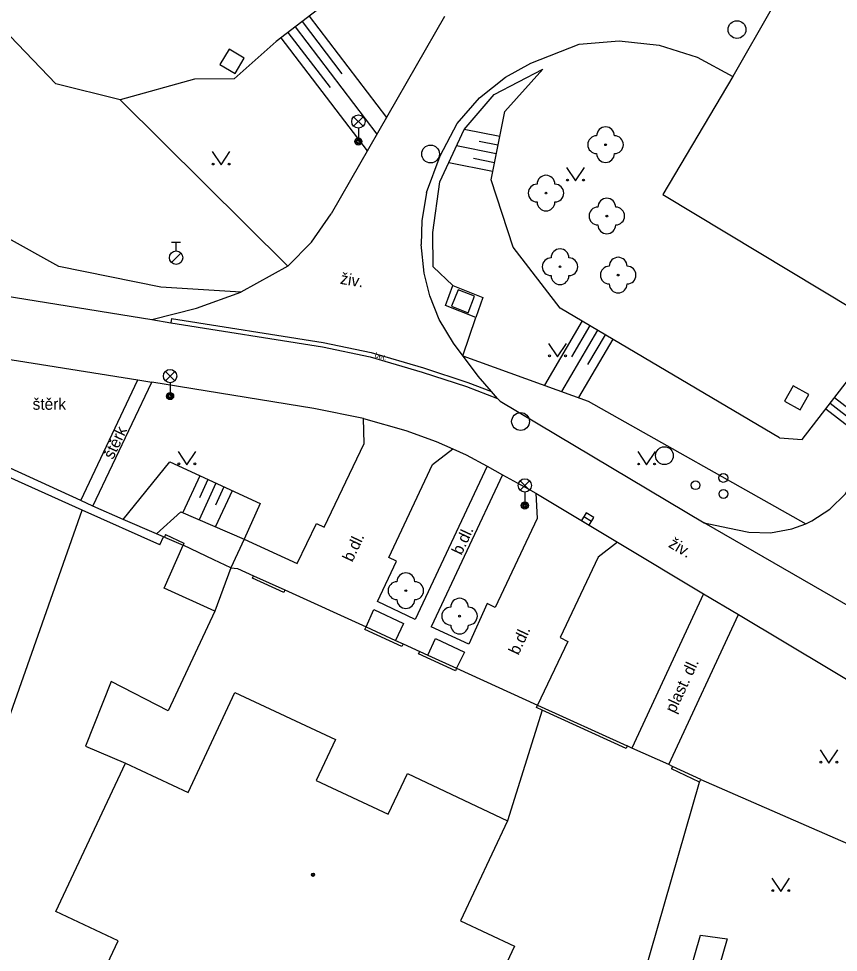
# Model space of a CAD drawing. Extents: x -600309 to -598967, y -1161267 to -1160292.
# Drawn here: x -600180.6 to -600134.5, y -1160958.5 to -1160906.1 of the extents above; entities that cross this region are included whole.
import ezdxf

# ---------------------------------------------------------------- set-up
doc = ezdxf.new("R2010")
doc.units = 0
for name, color, linetype in [('Level 10', 7, 'Continuous'), ('Level 11', 7, 'Continuous'), ('Level 14', 7, 'Continuous'), ('Level 15', 7, 'Continuous'), ('Level 21', 7, 'Continuous'), ('Level 22', 7, 'Continuous'), ('Level 26', 7, 'Continuous'), ('Level 27', 7, 'Continuous'), ('Level 28', 7, 'Continuous'), ('Level 33', 7, 'Continuous'), ('Level 36', 7, 'Continuous'), ('Level 39', 7, 'Continuous'), ('Level 40', 7, 'Continuous'), ('Level 5', 7, 'Continuous'), ('Level 7', 7, 'Continuous'), ('Level 8', 7, 'Continuous')]:
    doc.layers.add(name, color=color, linetype=linetype)

msp = doc.modelspace()

# ---------------------------------------------------------------- linework, layer by layer
at = {"layer": 'Level 10'}
for points in [[(-600156.7, -1160905.95), (-600163.07, -1160917.03)], [(-600149.13, -1160907.5), (-600146.88, -1160907.31), (-600144.63, -1160907.55), (-600142.48, -1160908.23), (-600140.49, -1160909.31)], [(-600151.84, -1160908.57), (-600149.13, -1160907.5)], [(-600155.98, -1160911.95), (-600154.73, -1160910.52), (-600153.27, -1160909.36), (-600151.84, -1160908.57)], [(-600157.7, -1160915.84), (-600156.94, -1160913.78), (-600155.98, -1160911.95)], [(-600157.7, -1160915.84), (-600157.97, -1160917.42)], [(-600164.17, -1160918.62), (-600163.07, -1160917.03)], [(-600157.97, -1160917.42), (-600158.01, -1160918.76)], [(-600164.17, -1160918.62), (-600165.5, -1160919.97), (-600168.15, -1160921.43)], [(-600156.99, -1160922.97), (-600157.52, -1160921.65), (-600157.84, -1160920.37), (-600158.01, -1160918.76)], [(-600192.11, -1160919.92), (-600173.16, -1160922.97)], [(-600170.64, -1160922.34), (-600168.15, -1160921.43)], [(-600173.16, -1160922.97), (-600170.64, -1160922.34)], [(-600154.05, -1160927.02), (-600154.8, -1160926.16), (-600156.2, -1160924.31), (-600156.99, -1160922.97)], [(-600188.68, -1160924.02), (-600173.95, -1160926.36)], [(-600173.95, -1160926.36), (-600173.16, -1160926.49)], [(-600164.05, -1160927.97), (-600173.16, -1160926.49)], [(-600153.57, -1160927.57), (-600153.71, -1160927.41), (-600154.05, -1160927.02)], [(-600153.57, -1160927.57), (-600142.09, -1160934.4)], [(-600161.25, -1160928.54), (-600164.05, -1160927.97)], [(-600161.25, -1160928.54), (-600158.87, -1160929.22), (-600157.17, -1160929.84), (-600156.22, -1160930.24)], [(-600156.22, -1160930.24), (-600155.47, -1160930.58), (-600154.3, -1160931.22)], [(-600154.3, -1160931.22), (-600153.44, -1160931.7)], [(-600153.44, -1160931.7), (-600152, -1160932.5), (-600151.56, -1160932.74)], [(-600136.38, -1160934.4699), (-600136.04, -1160934.3), (-600135.02, -1160933.63), (-600134.15, -1160932.78), (-600133.4699, -1160931.77)], [(-600151.56, -1160932.74), (-600146.96, -1160935.5), (-600142.13, -1160938.39), (-600140.16, -1160939.56), (-600127.14, -1160947.35), (-600120.51, -1160951.44), (-600098.79, -1160964.45), (-600095.13, -1160966.52), (-600093.51, -1160967.26), (-600092, -1160967.86), (-600079.47, -1160972.31), (-600079.1, -1160972.44), (-600066.59, -1160976.88), (-600040.71, -1160986.25)], [(-600142.09, -1160934.4), (-600140.77, -1160934.68)], [(-600140.77, -1160934.68), (-600139.58, -1160934.94), (-600138.36, -1160934.9699), (-600137.17, -1160934.75), (-600136.38, -1160934.4699)]]:
    msp.add_lwpolyline(points, dxfattribs=at)
at = {"layer": 'Level 11'}
for points in [[(-600154.93, -1160922.86), (-600156.64, -1160922.19), (-600156.22, -1160921.07), (-600154.54, -1160921.73)], [(-600154.54, -1160921.73), (-600154.93, -1160922.86)], [(-600173.16, -1160922.97), (-600172.09, -1160923.17)], [(-600172.05, -1160922.92), (-600172.09, -1160923.17)], [(-600172.05, -1160922.92), (-600163.52, -1160924.27), (-600160.82, -1160924.83), (-600157.88, -1160925.69), (-600155.38, -1160926.51), (-600154.05, -1160927.02)], [(-600172.09, -1160923.17), (-600163.56, -1160924.52), (-600160.88, -1160925.07)], [(-600160.88, -1160925.07), (-600157.95, -1160925.93), (-600155.46, -1160926.75), (-600153.71, -1160927.41)], [(-600177.14, -1160933.16), (-600173.95, -1160926.36)], [(-600176.48, -1160933.46), (-600173.16, -1160926.49)], [(-600190.46, -1160927.61), (-600192.34, -1160932.07), (-600202.92, -1160927.24), (-600210.73, -1160942.23), (-600208.11, -1160943.42), (-600209.46, -1160946.51), (-600194.14, -1160953.97), (-600193.82, -1160953.02), (-600188.34, -1160955.24), (-600183.58, -1160944.45), (-600181.2, -1160945.4), (-600177.07, -1160933.69)], [(-600167.96, -1160935.32), (-600164.98, -1160936.7), (-600163.9, -1160934.44), (-600163.47, -1160934.65), (-600161.22, -1160929.94), (-600161.25, -1160928.54)], [(-600154.3, -1160931.22), (-600158.35, -1160939.84), (-600160.47, -1160938.83), (-600159.4, -1160936.57), (-600159.82, -1160936.36), (-600157.37, -1160931.12), (-600156.22, -1160930.24)], [(-600153.44, -1160931.7), (-600157.45, -1160940.26)], [(-600151.56, -1160932.74), (-600151.49, -1160934.17), (-600153.84, -1160939.17), (-600154.29, -1160938.94), (-600155.33, -1160941.22), (-600157.45, -1160940.26)], [(-600167.07, -1160933.32), (-600167.96, -1160935.32), (-600168.71, -1160936.94)], [(-600123.17, -1160945.31), (-600142.09, -1160934.4)], [(-600146.96, -1160935.5), (-600148.05, -1160936.33), (-600150.2, -1160940.86), (-600149.76, -1160941.08), (-600151.46, -1160944.65)], [(-600142.13, -1160938.39), (-600146.17, -1160947.07)], [(-600161.11, -1160940.26), (-600160.67, -1160939.28), (-600159.01, -1160940.07), (-600159.45, -1160941.02)], [(-600169.61, -1160939.38), (-600172.23, -1160944.98), (-600175.45, -1160943.33), (-600176.89, -1160946.97), (-600174.63, -1160947.92)], [(-600144.09, -1160948), (-600140.16, -1160939.56)], [(-600157.64, -1160941.84), (-600157.21, -1160940.9), (-600155.58, -1160941.68), (-600156.02, -1160942.58)], [(-600151.2, -1160944.94), (-600153.15, -1160951.15)], [(-600158.59, -1161011.1), (-600157.9699, -1161009.82), (-600157.44, -1161007.95), (-600156.7199, -1161007.6), (-600142.31, -1160957.59), (-600140.81, -1160957.79), (-600142.39, -1160963.3)]]:
    msp.add_lwpolyline(points, dxfattribs=at)
at = {"layer": 'Level 14'}
for points in [[(-600168.15, -1160921.43), (-600172.65, -1160921.15), (-600178.38, -1160920), (-600187.23, -1160915.08), (-600195.17, -1160913.67), (-600200.53, -1160910.97), (-600201.98, -1160908.47), (-600204.78, -1160908.58), (-600210.76, -1160906.6), (-600216.52, -1160903.74), (-600221.25, -1160901.29), (-600224.94, -1160898.51), (-600225.28, -1160895)], [(-600163.59, -1160905.38), (-600166.17, -1160907.35), (-600168.53, -1160909.45), (-600170.75, -1160909.46), (-600174.94, -1160910.63), (-600178.56, -1160909.73), (-600181.12, -1160907.05), (-600185.56, -1160906.2)], [(-600156.22, -1160921.07), (-600157.33, -1160920.02), (-600157.35, -1160918.09), (-600156.96, -1160915.23), (-600155.6, -1160912.29), (-600153.9, -1160910.32), (-600151.16, -1160908.9)], [(-600137.85, -1160929.62), (-600150.19, -1160922.33), (-600152.84, -1160918.91), (-600154.08, -1160915.12), (-600153.31, -1160911.28), (-600151.16, -1160908.9)], [(-600155.67, -1160925.01), (-600154.93, -1160922.86)], [(-600136.59, -1160929.7199), (-600132.52, -1160924.45)], [(-600155.67, -1160925.01), (-600148.62, -1160927.56), (-600136.38, -1160934.4699)], [(-600137.85, -1160929.62), (-600136.59, -1160929.72)], [(-600174.76, -1160934.22), (-600172.15, -1160930.98), (-600167.07, -1160933.32)], [(-600172.9, -1160935.02), (-600171.52, -1160933.79), (-600167.96, -1160935.32)]]:
    msp.add_lwpolyline(points, dxfattribs=at)
at = {"layer": 'Level 15'}
for points in [[(-600164.7, -1160906.23), (-600162.47, -1160909.16)], [(-600164.31, -1160905.93), (-600159.96, -1160911.62)], [(-600165.1, -1160906.53), (-600160.5, -1160912.56)], [(-600165.9, -1160907.14), (-600161.04, -1160913.5)], [(-600165.5, -1160906.84), (-600163.13, -1160909.93)], [(-600153.59, -1160912.69), (-600155.6, -1160912.29)], [(-600153.69, -1160913.18), (-600154.75, -1160912.97)], [(-600153.79, -1160913.67), (-600156.03, -1160913.22)], [(-600153.89, -1160914.16), (-600155.07, -1160913.93)], [(-600153.99, -1160914.65), (-600156.46, -1160914.16)], [(-600148.95, -1160923.06), (-600151.08, -1160926.67)], [(-600148.09, -1160923.57), (-600150.12, -1160927.02)], [(-600148.52, -1160923.32), (-600149.56, -1160925.08)], [(-600147.23, -1160924.08), (-600149.16, -1160927.36)], [(-600147.66, -1160923.83), (-600148.65, -1160925.51)], [(-600135.01, -1160927.68), (-600133.58, -1160928.79)], [(-600134.77, -1160927.36), (-600132.03, -1160929.48)], [(-600135.26, -1160928), (-600132.46, -1160930.1599)], [(-600170.46, -1160931.76), (-600171.42, -1160933.83)], [(-600170.01, -1160931.97), (-600170.48, -1160933)], [(-600169.55, -1160932.18), (-600170.5, -1160934.23)], [(-600169.1, -1160932.39), (-600169.57, -1160933.41)], [(-600168.64, -1160932.6), (-600169.58, -1160934.62)]]:
    msp.add_lwpolyline(points, dxfattribs=at)
at = {"layer": 'Level 21'}
msp.add_lwpolyline([(-600165.5, -1160919.97), (-600174.94, -1160910.63)], dxfattribs=at)
at = {"layer": 'Level 22'}
for centre in [(-600147.64, -1160913.15), (-600150.99, -1160915.87), (-600147.57, -1160917.16), (-600150.2, -1160920.01), (-600146.93, -1160920.48), (-600158.87, -1160938.22), (-600155.85, -1160939.65)]:
    msp.add_circle(centre, 0.05, dxfattribs=at)
for centre, start, end in [((-600147.64, -1160912.65), 0, 180), ((-600148.14, -1160913.15), 90, 270), ((-600147.14, -1160913.15), 270, 90), ((-600147.64, -1160913.65), 180, 0), ((-600150.99, -1160915.37), 0, 180), ((-600151.49, -1160915.87), 90, 270), ((-600150.49, -1160915.87), 270, 90), ((-600147.57, -1160916.66), 0, 180), ((-600150.99, -1160916.37), 180, 0), ((-600148.07, -1160917.16), 90, 270), ((-600147.07, -1160917.16), 270, 90), ((-600147.57, -1160917.66), 180, 0), ((-600150.2, -1160919.51), 0, 180), ((-600150.7, -1160920.01), 90, 270), ((-600149.7, -1160920.01), 270, 90), ((-600146.93, -1160919.98), 0, 180), ((-600147.43, -1160920.48), 90, 270), ((-600146.43, -1160920.48), 270, 90), ((-600150.2, -1160920.51), 180, 0), ((-600146.93, -1160920.98), 180, 0), ((-600158.87, -1160937.72), 0, 180), ((-600159.37, -1160938.22), 90, 270), ((-600158.37, -1160938.22), 270, 90), ((-600158.87, -1160938.72), 180, 0), ((-600155.85, -1160939.15), 0, 180), ((-600156.35, -1160939.65), 90, 270), ((-600155.35, -1160939.65), 270, 90), ((-600155.85, -1160940.15), 180, 0)]:
    msp.add_arc(centre, 0.5, start, end, dxfattribs=at)
at = {"layer": 'Level 26'}
for points in [[(-600169.3251, -1160908.635), (-600168.465, -1160909.1451), (-600167.9549, -1160908.285), (-600168.815, -1160907.7749)], [(-600156.2982, -1160922.2325), (-600155.3675, -1160922.5982), (-600155.0018, -1160921.6675), (-600155.9325, -1160921.3018)], [(-600137.5704, -1160927.5724), (-600136.6976, -1160928.0604), (-600136.2096, -1160927.1876), (-600137.0824, -1160926.6996)]]:
    msp.add_lwpolyline(points, close=True, dxfattribs=at)
at = {"layer": 'Level 27'}
msp.add_line((-600148.8529, -1160934.0589), (-600148.4271, -1160934.3211), dxfattribs=at)
msp.add_lwpolyline([(-600148.984, -1160934.2718), (-600148.5582, -1160934.534), (-600148.296, -1160934.1082), (-600148.7218, -1160933.846)], close=True, dxfattribs=at)
for centre in [(-600140.25, -1160906.68), (-600157.48, -1160913.67), (-600152.42, -1160928.71), (-600144.33, -1160930.63)]:
    msp.add_circle(centre, 0.5, dxfattribs=at)
at = {"layer": 'Level 28'}
for p, q in [((-600172.04, -1160918.625), (-600171.54, -1160918.625)), ((-600171.79, -1160919.125), (-600171.79, -1160918.625)), ((-600172.048, -1160919.772), (-600171.518, -1160919.242))]:
    msp.add_line(p, q, dxfattribs=at)
for centre, radius in [((-600171.79, -1160919.5), 0.375), ((-600141.02, -1160931.88), 0.25), ((-600142.58, -1160932.29), 0.25), ((-600141.01, -1160932.78), 0.25)]:
    msp.add_circle(centre, radius, dxfattribs=at)
at = {"layer": 'Level 33'}
for p, q in [((-600161.805, -1160912.1099), (-600161.275, -1160911.5799)), ((-600161.805, -1160911.5799), (-600161.275, -1160912.1099)), ((-600161.54, -1160912.2199), (-600161.54, -1160912.9699)), ((-600172.395, -1160926.42), (-600171.865, -1160925.89)), ((-600172.395, -1160925.89), (-600171.865, -1160926.42)), ((-600172.13, -1160926.53), (-600172.13, -1160927.28)), ((-600152.445, -1160932.57), (-600151.915, -1160932.04)), ((-600152.445, -1160932.04), (-600151.915, -1160932.57)), ((-600152.18, -1160932.68), (-600152.18, -1160933.43))]:
    msp.add_line(p, q, dxfattribs=at)
for centre, radius in [((-600161.54, -1160911.8449), 0.375), ((-600161.54, -1160912.9699), 0.2), ((-600161.54, -1160912.9699), 0.1445), ((-600161.54, -1160912.9699), 0.0876), ((-600172.13, -1160926.155), 0.375), ((-600172.13, -1160927.28), 0.2), ((-600172.13, -1160927.28), 0.1445), ((-600172.13, -1160927.28), 0.0876), ((-600152.18, -1160932.305), 0.375), ((-600152.18, -1160933.43), 0.2), ((-600152.18, -1160933.43), 0.1445), ((-600152.18, -1160933.43), 0.0876)]:
    msp.add_circle(centre, radius, dxfattribs=at)
at = {"layer": 'Level 36'}
for points in [[(-600169.76, -1160913.54), (-600169.26, -1160914.29), (-600168.76, -1160913.54)], [(-600149.83, -1160914.44), (-600149.33, -1160915.19), (-600148.83, -1160914.44)], [(-600150.84, -1160924.32), (-600150.34, -1160925.07), (-600149.84, -1160924.32)], [(-600171.68, -1160930.39), (-600171.18, -1160931.14), (-600170.68, -1160930.39)], [(-600145.83, -1160930.4), (-600145.33, -1160931.15), (-600144.83, -1160930.4)], [(-600135.58, -1160947.1599), (-600135.08, -1160947.9099), (-600134.58, -1160947.1599)], [(-600138.29, -1160954.38), (-600137.79, -1160955.13), (-600137.29, -1160954.38)]]:
    msp.add_lwpolyline(points, dxfattribs=at)
for centre in [(-600169.7102, -1160914.2398), (-600168.8108, -1160914.2398), (-600149.7802, -1160915.1398), (-600148.8808, -1160915.1398), (-600150.7902, -1160925.0198), (-600149.8908, -1160925.0198), (-600171.6302, -1160931.0898), (-600170.7308, -1160931.0898), (-600145.7802, -1160931.0998), (-600144.8808, -1160931.0998), (-600135.5302, -1160947.8597), (-600134.6308, -1160947.8597), (-600138.2402, -1160955.0798), (-600137.3408, -1160955.0798)]:
    msp.add_circle(centre, 0.05, dxfattribs=at)
at = {"layer": 'Level 39'}
for radius in [0.09, 0.0398]:
    msp.add_circle((-600164.09, -1160954.19), radius, dxfattribs=at)
at = {"layer": 'Level 5'}
for points in [[(-600138.25, -1160905.42), (-600140.49, -1160909.31)], [(-600140.49, -1160909.31), (-600144.4099, -1160915.95)], [(-600144.4099, -1160915.95), (-600131.93, -1160923.4699)], [(-600168.71, -1160936.94), (-600169.61, -1160939.38), (-600172.46, -1160938.07), (-600171.39, -1160935.67)], [(-600168.71, -1160936.94), (-600169.67, -1160936.49), (-600171.39, -1160935.67)], [(-600168.71, -1160936.94), (-600169.67, -1160936.49), (-600171.39, -1160935.67)], [(-600171.12, -1160949.57), (-600168.48, -1160943.94)], [(-600168.48, -1160943.94), (-600162.83, -1160946.59)], [(-600162.83, -1160946.59), (-600163.9099, -1160948.89)], [(-600178.55, -1160956.26), (-600174.63, -1160947.92)], [(-600174.63, -1160947.92), (-600171.12, -1160949.57)], [(-600159.86, -1160950.79), (-600158.78, -1160948.5)], [(-600158.78, -1160948.5), (-600153.15, -1160951.15)], [(-600163.9099, -1160948.89), (-600159.86, -1160950.79)], [(-600153.15, -1160951.15), (-600155.79, -1160956.78)], [(-600175.05, -1160957.9099), (-600178.55, -1160956.26)], [(-600155.79, -1160956.78), (-600152.76, -1160958.2)], [(-600177.31, -1160962.7199), (-600175.05, -1160957.9099)], [(-600152.76, -1160958.2), (-600156.68, -1160966.55)]]:
    msp.add_lwpolyline(points, dxfattribs=at)
at = {"layer": 'Level 7'}
for points in [[(-600177.14, -1160933.16), (-600181.79, -1160931.04)], [(-600172.7, -1160935.65), (-600177.07, -1160933.69), (-600182, -1160931.49)], [(-600172.5, -1160935.19), (-600172.9, -1160935.02), (-600174.76, -1160934.22), (-600176.48, -1160933.46), (-600177.14, -1160933.16)], [(-600172.39, -1160935.07), (-600172.45, -1160935.21)], [(-600172.39, -1160935.07), (-600171.35, -1160935.54), (-600171.39, -1160935.67)], [(-600172.7, -1160935.65), (-600172.5, -1160935.19)], [(-600172.45, -1160935.21), (-600172.5, -1160935.19)], [(-600172.45, -1160935.21), (-600171.39, -1160935.67)], [(-600168.71, -1160936.94), (-600168.34, -1160936.97)], [(-600167.49, -1160937.52), (-600167.43, -1160937.38), (-600165.67, -1160938.18), (-600165.73, -1160938.32)], [(-600165.73, -1160938.32), (-600167.49, -1160937.52)], [(-600161.17, -1160940.4), (-600161.11, -1160940.26), (-600159.45, -1160941.02), (-600159.03, -1160941.21)], [(-600159.09, -1160941.35), (-600161.17, -1160940.4)], [(-600159.03, -1160941.21), (-600159.09, -1160941.35)], [(-600158.15, -1160941.77), (-600158.09, -1160941.63)], [(-600156.08, -1160942.72), (-600158.15, -1160941.77)], [(-600158.09, -1160941.63), (-600157.64, -1160941.84)], [(-600157.64, -1160941.84), (-600156.02, -1160942.58), (-600156.08, -1160942.72)], [(-600151.53, -1160944.79), (-600151.46, -1160944.65)], [(-600146.49, -1160947.09), (-600151.2, -1160944.94), (-600151.53, -1160944.79)], [(-600151.46, -1160944.65), (-600146.43, -1160946.95), (-600146.49, -1160947.09)], [(-600143.87, -1160948.1), (-600143.93, -1160948.24)], [(-600142.35, -1160948.98), (-600143.93, -1160948.24)], [(-600142.35, -1160948.98), (-600142.29, -1160948.84), (-600143.87, -1160948.1)], [(-600151.8, -1160981.81), (-600142.35, -1160948.98)], [(-600142.29, -1160948.84), (-600129.11, -1160954.59)]]:
    msp.add_lwpolyline(points, dxfattribs=at)
at = {"layer": 'Level 8'}
for points in [[(-600168.34, -1160936.97), (-600167.43, -1160937.38)], [(-600165.67, -1160938.18), (-600161.11, -1160940.26)], [(-600159.03, -1160941.21), (-600158.09, -1160941.63)], [(-600156.02, -1160942.58), (-600151.46, -1160944.65)], [(-600143.87, -1160948.1), (-600144.09, -1160948), (-600146.17, -1160947.07), (-600146.43, -1160946.95)]]:
    msp.add_lwpolyline(points, dxfattribs=at)

# ---------------------------------------------------------------- texts
at = {"layer": 'Level 40'}
for s, height, rotation, p in [('živ.', 0.65, 350.85666, (-600162.59, -1160920.97)), ('bet.', 0.3, 343.69492, (-600160.65, -1160925.1)), ('štěrk', 0.65, 64.53029, (-600175.34, -1160930.88)), ('b.dl.', 0.65, 64.94121, (-600155.74, -1160936.26)), ('b.dl.', 0.65, 64.94121, (-600161.88, -1160936.65)), ('živ.', 0.65, 329.24957, (-600144.15, -1160935.74)), ('b.dl.', 0.65, 64.94121, (-600152.54, -1160941.88)), ('plast. dl.', 0.65, 65.03145, (-600143.74, -1160945.15))]:
    msp.add_text(s, height=height, rotation=rotation, dxfattribs=at).set_placement(p)
msp.add_text('štěrk', height=0.65, dxfattribs=at).set_placement((-600179.86, -1160928.05))

doc.saveas('drawing.dxf')
